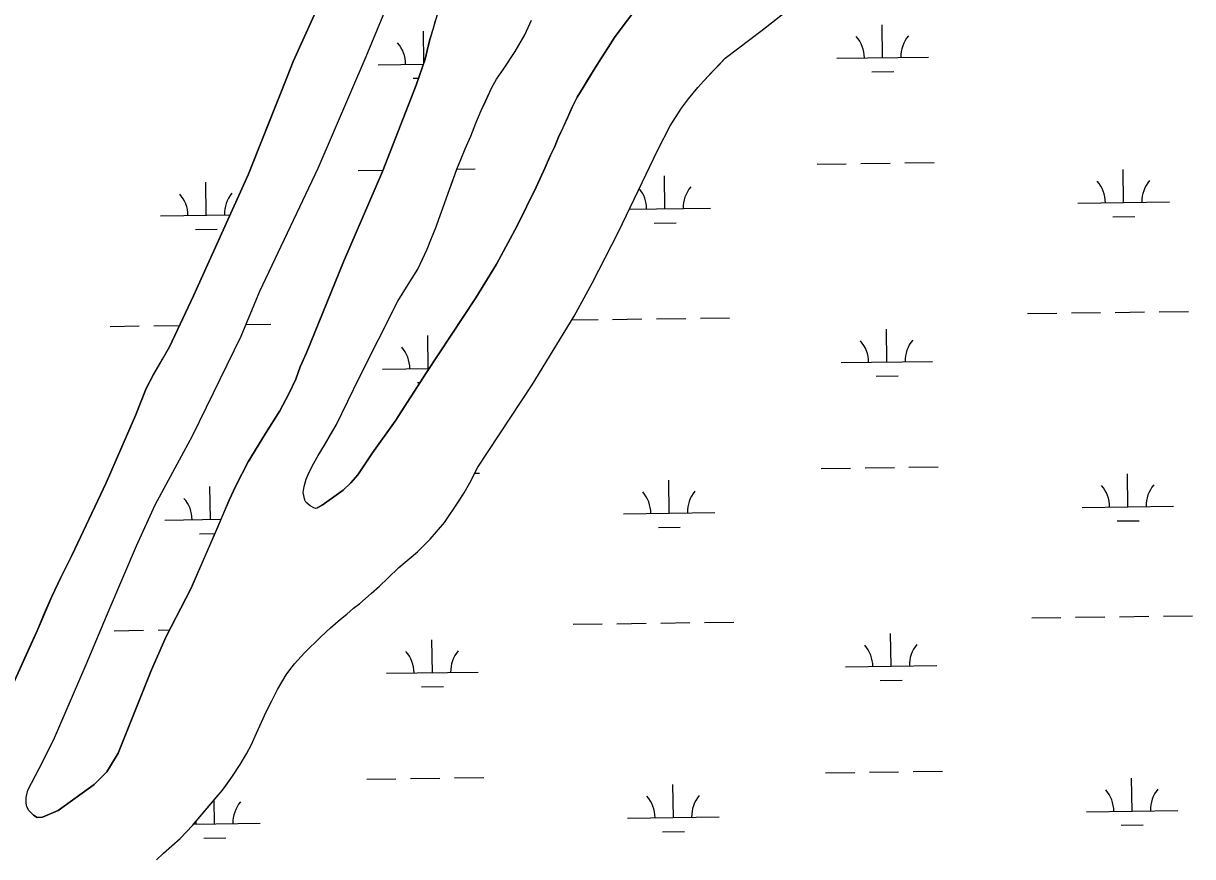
# Model space of a CAD drawing. Extents: x 3767014 to 3805179, y 361544 to 387384.
# Drawn here: x 3796655 to 3797934, y 380151 to 381062 of the extents above; entities that cross this region are included whole.
import ezdxf

# ---------------------------------------------------------------- set-up
doc = ezdxf.new("R2010")
doc.units = 0
doc.layers.add('V-TOPO-SHOR', color=7, linetype='Continuous')
doc.layers.add('V-WETL-SWMP', color=7, linetype='Continuous')

msp = doc.modelspace()

# ---------------------------------------------------------------- linework, layer by layer
at = {"layer": 'V-TOPO-SHOR'}
for points in [[(3796665.921, 380196.82), (3796660.742, 380201.993), (3796658.669, 380205.874), (3796657.891, 380209.755), (3796657.629, 380216.225), (3796659.695, 380224.249), (3796672.104, 380247.805), (3796687.613, 380278.869), (3796700.278, 380308.118), (3796723.281, 380361.442), (3796748.609, 380421.238), (3796778.59, 380491.128), (3796798.75, 380535.909), (3796825.636, 380585.354), (3796839.856, 380611.241), (3796893.108, 380720.481), (3796913.524, 380769.404), (3796977.111, 380904.011), (3797029.836, 381025.93), (3797096.257, 381186.418)], [(3796800.511, 380147.907), (3796808.011, 380155.159), (3796826.118, 380171.214), (3796839.569, 380185.455), (3796863.621, 380213.419), (3796872.671, 380224.034), (3796877.586, 380231.023), (3796883.531, 380239.308), (3796891.805, 380252.253), (3796898.787, 380263.9), (3796904.216, 380273.997), (3796909.903, 380286.422), (3796915.073, 380298.331), (3796920.5, 380309.72), (3796926.703, 380321.627), (3796932.909, 380334.31), (3796942.217, 380350.102), (3796946.354, 380355.8), (3796951.267, 380362.272), (3796962.129, 380374.183), (3796980.236, 380391.531), (3796990.84, 380401.372), (3797001.705, 380410.953), (3797008.429, 380416.648), (3797015.93, 380422.864), (3797022.914, 380428.303), (3797029.124, 380433.483), (3797035.331, 380438.92), (3797044.383, 380447.206), (3797053.437, 380455.753), (3797065.334, 380467.404), (3797085.769, 380484.494), (3797099.737, 380498.478), (3797106.72, 380506.504), (3797115.254, 380516.861), (3797119.649, 380523.074), (3797126.891, 380533.429), (3797131.028, 380539.903), (3797136.975, 380548.963), (3797143.181, 380560.094), (3797151.969, 380577.178), (3797211.183, 380667.014), (3797257.205, 380742.348), (3797277.112, 380778.331), (3797305.806, 380834.243), (3797348.716, 380924.069), (3797362.417, 380950.213), (3797374.828, 380969.631), (3797382.328, 380979.727), (3797392.672, 380992.154), (3797399.138, 380999.404), (3797407.674, 381008.467), (3797415.432, 381016.753), (3797422.415, 381024.263), (3797462.769, 381054.821), (3797549.684, 381123.45)], [(3796695.537, 380456.404), (3796707.688, 380480.478), (3796745.426, 380560.207), (3796777.218, 380633.722), (3796789.104, 380663.229), (3796796.602, 380677.727), (3796806.942, 380695.33), (3796814.7, 380708.533), (3796840.808, 380764.446), (3796900.771, 380896.722), (3796926.873, 380962.729), (3796934.111, 380980.847), (3796943.155, 381003.885), (3796949.874, 381020.452), (3796960.471, 381043.748), (3796978.307, 381083.354)], [(3796981.708, 380535.678), (3797004.732, 380551.994), (3797013.008, 380560.022), (3797020.508, 380568.825), (3797029.3, 380581.77), (3797036.797, 380592.903), (3797061.363, 380627.592), (3797095.753, 380680.666), (3797149.538, 380762.213), (3797172.289, 380798.975), (3797195.04, 380840.912), (3797215.721, 380883.107), (3797225.541, 380904.59), (3797231.486, 380918.31), (3797235.621, 380927.112), (3797240.016, 380937.725), (3797245.186, 380948.598), (3797250.097, 380958.95), (3797255.266, 380970.599), (3797260.695, 380981.472), (3797267.159, 380992.345), (3797273.106, 381002.181), (3797280.086, 381013.572), (3797287.067, 381024.445), (3797294.307, 381036.094), (3797301.546, 381046.967), (3797311.891, 381061.209), (3797328.701, 381082.957)], [(3796665.921, 380196.82), (3796669.798, 380194.239), (3796675.479, 380194.501), (3796692.781, 380202.001), (3796732.282, 380230.436), (3796745.965, 380244.133), (3796750.094, 380250.592), (3796758.351, 380264.543), (3796794.98, 380355.482), (3796810.973, 380391.91), (3796838.064, 380444.101), (3796866.183, 380508.947), (3796879.853, 380540.984), (3796887.076, 380556.744), (3796900.753, 380582.839), (3796919.59, 380614.104), (3796935.331, 380638.907), (3796945.137, 380657.251), (3796952.618, 380673.529), (3796957.517, 380686.962), (3796964.483, 380702.205), (3797004.98, 380801.67), (3797047.543, 380900.361), (3797084.426, 380994.917), (3797094.225, 381023.335), (3797097.576, 381037.542), (3797099.894, 381045.81), (3797103.247, 381057.176), (3797105.567, 381065.442)], [(3796981.708, 380535.678), (3796976.275, 380532.311), (3796974.204, 380532.051), (3796972.394, 380532.567), (3796968.511, 380534.893), (3796963.592, 380539.032), (3796962.553, 380541.103), (3796960.739, 380549.641), (3796961.771, 380556.111), (3796964.095, 380563.877), (3796966.422, 380569.312), (3796971.073, 380579.149), (3796977.278, 380590.021), (3796984.258, 380601.154), (3796989.429, 380610.215), (3796996.927, 380623.158), (3797022.261, 380675.448), (3797064.396, 380758.543), (3797075.515, 380776.666), (3797080.17, 380783.656), (3797086.115, 380793.75), (3797091.545, 380805.141), (3797096.456, 380815.494), (3797101.367, 380827.401), (3797106.276, 380839.826), (3797109.118, 380848.11), (3797113.769, 380860.276), (3797119.455, 380876.842), (3797122.553, 380885.382), (3797129.015, 380902.985), (3797133.15, 380913.337), (3797138.061, 380925.244), (3797144.262, 380938.966), (3797149.689, 380953.202), (3797155.635, 380967.179), (3797160.546, 380977.794), (3797167.265, 380992.03), (3797172.436, 381001.35), (3797179.934, 381012.223), (3797192.863, 381031.64), (3797203.464, 381049.761), (3797210.443, 381065.809)], [(3796545.617, 380134.643), (3796559.841, 380155.356), (3796570.441, 380171.664), (3796581.042, 380189.009), (3796588.279, 380204.023), (3796614.899, 380266.925), (3796644.102, 380340.956), (3796653.15, 380361.403), (3796663.23, 380383.925), (3796669.691, 380398.421), (3796678.737, 380419.388), (3796685.973, 380435.955), (3796695.537, 380456.404)]]:
    msp.add_lwpolyline(points, dxfattribs=at)
at = {"layer": 'V-WETL-SWMP'}
for p, q in [((3797462.77, 381054.822), (3797549.685, 381123.45)), ((3797594.751, 381024.785), (3797594.251, 381060.782)), ((3797092.87, 381019.402), (3797092.392, 381053.81)), ((3797422.415, 381024.262), (3797462.77, 381054.822)), ((3797399.138, 380999.405), (3797422.415, 381024.262)), ((3797544.756, 381024.091), (3797644.747, 381025.48)), ((3797042.897, 381017.119), (3797092.319, 381017.806)), ((3797582.967, 381009.189), (3797606.965, 381009.522)), ((3797081.107, 381002.217), (3797086.972, 381002.299)), ((3797392.672, 380992.155), (3797399.138, 380999.405)), ((3797382.328, 380979.728), (3797392.672, 380992.155)), ((3797374.828, 380969.63), (3797382.328, 380979.728)), ((3797362.417, 380950.214), (3797374.828, 380969.63)), ((3797348.716, 380924.069), (3797362.417, 380950.214)), ((3797305.807, 380834.244), (3797348.716, 380924.069)), ((3797522.954, 380908.345), (3797554.951, 380908.789)), ((3797570.949, 380909.011), (3797602.946, 380909.456)), ((3797618.944, 380909.678), (3797650.941, 380910.122)), ((3797021.094, 380901.373), (3797048.084, 380901.748)), ((3797128.973, 380902.872), (3797149.082, 380903.151)), ((3797356.551, 380859.599), (3797356.051, 380895.595)), ((3797858.41, 380866.57), (3797857.91, 380902.566)), ((3796854.691, 380852.627), (3796854.191, 380888.624)), ((3797317.661, 380859.058), (3797406.546, 380860.293)), ((3797808.415, 380865.875), (3797908.406, 380867.264)), ((3796804.696, 380851.933), (3796880.948, 380852.992)), ((3797344.766, 380844.002), (3797368.764, 380844.336)), ((3797846.626, 380850.974), (3797870.624, 380851.307)), ((3796842.907, 380837.031), (3796866.904, 380837.364)), ((3797277.112, 380778.33), (3797305.807, 380834.244)), ((3797257.205, 380742.347), (3797277.112, 380778.33)), ((3797211.182, 380667.013), (3797257.205, 380742.347)), ((3797753.244, 380745.027), (3797785.241, 380745.471)), ((3797801.24, 380745.693), (3797833.237, 380746.138)), ((3797849.235, 380746.36), (3797881.232, 380746.804)), ((3797897.231, 380747.027), (3797929.227, 380747.471)), ((3796749.525, 380731.084), (3796781.522, 380731.528)), ((3796797.521, 380731.75), (3796825.724, 380732.142)), ((3796898.395, 380733.152), (3796925.508, 380733.528)), ((3797254.61, 380738.1), (3797283.382, 380738.5)), ((3797299.38, 380738.722), (3797331.377, 380739.166)), ((3797347.376, 380739.388), (3797379.373, 380739.833)), ((3797395.371, 380740.055), (3797427.368, 380740.5)), ((3797599.372, 380692.142), (3797598.872, 380728.139)), ((3797097.513, 380685.171), (3797097.013, 380721.167)), ((3797549.377, 380691.448), (3797649.367, 380692.837)), ((3797047.517, 380684.476), (3797098.737, 380685.188)), ((3797587.588, 380676.546), (3797611.585, 380676.879)), ((3797085.728, 380669.574), (3797088.593, 380669.614)), ((3797151.969, 380577.179), (3797211.182, 380667.013)), ((3797143.18, 380560.094), (3797151.969, 380577.179)), ((3797527.575, 380575.702), (3797559.571, 380576.146)), ((3797575.57, 380576.368), (3797607.567, 380576.813)), ((3797623.565, 380577.035), (3797655.562, 380577.48)), ((3797148.5, 380570.436), (3797153.703, 380570.508)), ((3797361.172, 380526.956), (3797360.672, 380562.952)), ((3797863.031, 380533.927), (3797862.531, 380569.924)), ((3796859.312, 380519.984), (3796858.812, 380555.981)), ((3797126.891, 380533.43), (3797136.975, 380548.963)), ((3797136.975, 380548.963), (3797143.18, 380560.094)), ((3797119.65, 380523.074), (3797126.891, 380533.43)), ((3797311.176, 380526.261), (3797411.167, 380527.65)), ((3797813.036, 380533.233), (3797913.026, 380534.622)), ((3796809.317, 380519.29), (3796870.961, 380520.146)), ((3797106.72, 380506.504), (3797115.254, 380516.861)), ((3797115.254, 380516.861), (3797119.65, 380523.074)), ((3797349.387, 380511.359), (3797373.385, 380511.693)), ((3797851.247, 380518.331), (3797875.244, 380518.664)), ((3796847.528, 380504.388), (3796864.306, 380504.621)), ((3797085.77, 380484.495), (3797099.737, 380498.478)), ((3797099.737, 380498.478), (3797106.72, 380506.504)), ((3797065.335, 380467.404), (3797085.77, 380484.495)), ((3797053.437, 380455.752), (3797065.335, 380467.404)), ((3797035.331, 380438.92), (3797044.384, 380447.206)), ((3797044.384, 380447.206), (3797053.437, 380455.752)), ((3797029.123, 380433.482), (3797035.331, 380438.92)), ((3797008.429, 380416.649), (3797015.931, 380422.864)), ((3797015.931, 380422.864), (3797022.915, 380428.303)), ((3797022.915, 380428.303), (3797029.123, 380433.482)), ((3796990.84, 380401.371), (3797001.704, 380410.952)), ((3797001.704, 380410.952), (3797008.429, 380416.649)), ((3797757.865, 380412.384), (3797789.862, 380412.828)), ((3797805.861, 380413.05), (3797837.858, 380413.495)), ((3797853.856, 380413.717), (3797885.853, 380414.162)), ((3797901.851, 380414.384), (3797933.848, 380414.828)), ((3796754.146, 380398.441), (3796786.143, 380398.885)), ((3796802.141, 380399.107), (3796814.799, 380399.283)), ((3796980.235, 380391.531), (3796990.84, 380401.371)), ((3797256.006, 380405.412), (3797288.003, 380405.857)), ((3797304.001, 380406.079), (3797335.998, 380406.523)), ((3797351.996, 380406.746), (3797383.993, 380407.19)), ((3797399.992, 380407.412), (3797431.989, 380407.857)), ((3797603.993, 380359.499), (3797603.493, 380395.496)), ((3796962.13, 380374.182), (3796980.235, 380391.531)), ((3797102.133, 380352.528), (3797101.633, 380388.524)), ((3796951.267, 380362.271), (3796962.13, 380374.182)), ((3796946.354, 380355.799), (3796951.267, 380362.271)), ((3797553.998, 380358.805), (3797653.988, 380360.194)), ((3796932.908, 380334.311), (3796942.216, 380350.103)), ((3796942.216, 380350.103), (3796946.354, 380355.799)), ((3797052.138, 380351.833), (3797152.129, 380353.222)), ((3797592.208, 380343.903), (3797616.206, 380344.236)), ((3796926.704, 380321.627), (3796932.908, 380334.311)), ((3797090.349, 380336.932), (3797114.347, 380337.265)), ((3796920.5, 380309.719), (3796926.704, 380321.627)), ((3796915.072, 380298.33), (3796920.5, 380309.719)), ((3796909.903, 380286.422), (3796915.072, 380298.33)), ((3796904.216, 380273.997), (3796909.903, 380286.422)), ((3796898.787, 380263.901), (3796904.216, 380273.997)), ((3796891.806, 380252.252), (3796898.787, 380263.901)), ((3796883.532, 380239.308), (3796891.806, 380252.252)), ((3797532.195, 380243.059), (3797564.192, 380243.503)), ((3797580.191, 380243.725), (3797612.188, 380244.17)), ((3797628.186, 380244.392), (3797660.183, 380244.837)), ((3796872.671, 380224.033), (3796883.532, 380239.308)), ((3797030.336, 380236.087), (3797062.333, 380236.532)), ((3797078.331, 380236.754), (3797110.328, 380237.198)), ((3797126.327, 380237.421), (3797158.323, 380237.865)), ((3797365.792, 380194.313), (3797365.292, 380230.309)), ((3797867.652, 380201.284), (3797867.152, 380237.281)), ((3796839.568, 380185.455), (3796872.671, 380224.033)), ((3796863.933, 380187.341), (3796863.57, 380213.427)), ((3797315.797, 380193.618), (3797415.788, 380195.007)), ((3797817.657, 380200.59), (3797917.647, 380201.979)), ((3796826.118, 380171.214), (3796839.568, 380185.455)), ((3796840.912, 380187.021), (3796913.928, 380188.036)), ((3797354.008, 380178.717), (3797378.006, 380179.05)), ((3797855.867, 380185.688), (3797879.865, 380186.021)), ((3796808.012, 380155.159), (3796826.118, 380171.214)), ((3796852.148, 380171.745), (3796876.146, 380172.078)), ((3796800.511, 380147.908), (3796808.012, 380155.159))]:
    msp.add_line(p, q, dxfattribs=at)
for points in [[(3796665.921, 380196.82), (3796660.742, 380201.993), (3796658.67, 380205.874), (3796657.891, 380209.755), (3796657.629, 380216.225), (3796659.695, 380224.248), (3796672.103, 380247.805), (3796687.614, 380278.869), (3796723.281, 380361.443), (3796748.609, 380421.238), (3796778.59, 380491.128), (3796798.751, 380535.91), (3796825.637, 380585.354), (3796839.856, 380611.241), (3796893.107, 380720.481), (3796913.524, 380769.404), (3796977.111, 380904.01), (3797029.837, 381025.93), (3797096.257, 381186.417)], [(3796978.306, 381083.353), (3796949.874, 381020.451), (3796943.154, 381003.885), (3796934.11, 380980.847), (3796900.772, 380896.722), (3796840.807, 380764.446), (3796814.7, 380708.533), (3796796.602, 380677.727), (3796789.105, 380663.23), (3796777.217, 380633.721), (3796745.426, 380560.207), (3796707.687, 380480.478), (3796695.538, 380456.404), (3796685.974, 380435.954), (3796669.691, 380398.42), (3796644.102, 380340.955)], [(3797108.918, 381076.809), (3797099.895, 381045.809), (3797097.575, 381037.542), (3797094.226, 381023.335), (3797084.426, 380994.917), (3797047.543, 380900.362), (3797004.98, 380801.67), (3796964.483, 380702.205), (3796957.518, 380686.962), (3796952.618, 380673.528), (3796945.137, 380657.252), (3796935.332, 380638.908), (3796919.59, 380614.103), (3796900.752, 380582.839), (3796887.077, 380556.744), (3796879.853, 380540.984), (3796866.182, 380508.948), (3796838.064, 380444.101), (3796810.972, 380391.911), (3796794.979, 380355.483), (3796758.352, 380264.544), (3796750.094, 380250.592), (3796745.965, 380244.132), (3796732.283, 380230.435), (3796692.78, 380202.001)], [(3797328.7, 381082.956), (3797311.891, 381061.208), (3797301.547, 381046.968), (3797294.307, 381036.095), (3797287.067, 381024.446), (3797280.086, 381013.572), (3797267.158, 380992.344), (3797260.695, 380981.472), (3797255.266, 380970.599), (3797250.097, 380958.951), (3797240.016, 380937.724), (3797235.622, 380927.112), (3797231.487, 380918.31), (3797225.542, 380904.591), (3797215.72, 380883.106), (3797195.04, 380840.912), (3797172.29, 380798.975), (3797149.537, 380762.214), (3797095.754, 380680.665), (3797061.364, 380627.593), (3797036.798, 380592.902), (3797020.508, 380568.825), (3797013.008, 380560.022), (3797004.731, 380551.995), (3796981.708, 380535.678), (3796976.275, 380532.311), (3796974.205, 380532.051), (3796972.393, 380532.567), (3796968.51, 380534.894), (3796963.591, 380539.032), (3796962.554, 380541.102), (3796960.738, 380549.641)], [(3796960.738, 380549.641), (3796961.77, 380556.111), (3796964.095, 380563.876), (3796966.421, 380569.312), (3796971.073, 380579.149), (3796977.278, 380590.022), (3796984.259, 380601.154), (3796996.928, 380623.158), (3797022.26, 380675.448), (3797064.397, 380758.543), (3797075.515, 380776.665), (3797080.169, 380783.655), (3797086.116, 380793.751), (3797096.455, 380815.495), (3797101.366, 380827.402), (3797106.276, 380839.827), (3797109.118, 380848.11), (3797113.769, 380860.275), (3797119.454, 380876.841), (3797129.014, 380902.984), (3797133.149, 380913.338), (3797138.06, 380925.245), (3797144.263, 380938.965), (3797149.69, 380953.201), (3797155.634, 380967.179), (3797167.266, 380992.03), (3797172.436, 381001.349), (3797179.935, 381012.223), (3797192.864, 381031.639), (3797203.464, 381049.76), (3797210.443, 381065.809)], [(3796692.78, 380202.001), (3796675.479, 380194.501), (3796669.797, 380194.239), (3796665.921, 380196.82)]]:
    msp.add_lwpolyline(points, dxfattribs=at)
for centre, start, end in [((3797539.507, 381024.492), 0.024037, 41.567696), ((3797649.982, 381026.027), 140.024034, 181.567693), ((3797037.648, 381017.521), 0.024037, 41.567696), ((3797301.307, 380859.306), 0.024037, 39.524015), ((3797411.782, 380860.841), 140.024034, 181.567693), ((3797803.166, 380866.277), 0.024037, 41.567696), ((3797913.641, 380867.812), 140.024034, 181.567693), ((3796799.447, 380852.334), 0.024037, 41.567696), ((3796909.922, 380853.869), 140.024034, 181.567693), ((3797544.128, 380691.85), 0.024037, 41.567696), ((3797654.603, 380693.384), 140.024034, 181.567693), ((3797042.268, 380684.878), 0.024037, 41.567696), ((3797305.927, 380526.663), 0.024037, 41.567696), ((3797416.403, 380528.198), 140.024034, 181.567693), ((3797807.787, 380533.635), 0.024037, 41.567696), ((3797918.262, 380535.169), 140.024034, 181.567693), ((3796804.068, 380519.692), 0.024037, 41.567696), ((3797548.749, 380359.207), 0.024037, 41.567696), ((3797659.224, 380360.741), 140.024034, 181.567693), ((3797046.889, 380352.235), 0.024037, 41.567696), ((3797157.364, 380353.77), 140.024034, 181.567693), ((3797310.548, 380194.02), 0.024037, 41.567696), ((3797421.023, 380195.555), 140.024034, 181.567693), ((3797812.408, 380200.992), 0.024037, 41.567696), ((3797922.883, 380202.526), 140.024034, 181.567693), ((3796919.164, 380188.583), 140.024034, 181.567693), ((3796808.689, 380187.049), 0.024037, 5.394411)]:
    msp.add_arc(centre, 35.246, start, end, dxfattribs=at)

doc.saveas('drawing.dxf')
